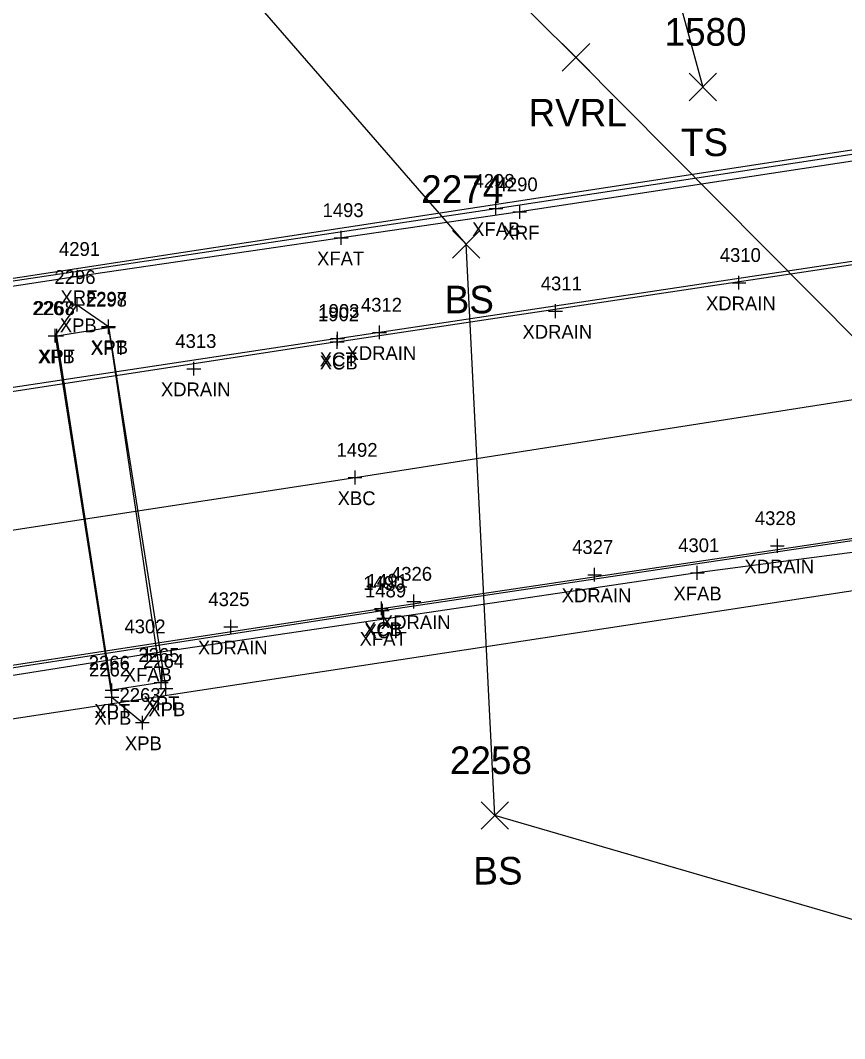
# Model space of a CAD drawing. Extents: x 1509053 to 1511576, y 400838 to 402572.
# Drawn here: x 1509983.2 to 1510042.9, y 401587.4 to 401661.1 of the extents above; entities that cross this region are included whole.
import ezdxf

# ---------------------------------------------------------------- set-up
doc = ezdxf.new("R2010")
doc.units = 0
for name, color, linetype in [('B_A', 7, 'Continuous'), ('B_I', 7, 'Continuous'), ('B_TIC', 7, 'Continuous'), ('BDC', 7, 'Continuous'), ('BELB', 7, 'Continuous'), ('BF', 7, 'Continuous'), ('BR', 7, 'Continuous'), ('BSUBM', 7, 'Continuous'), ('DCP', 7, 'Continuous'), ('L_A', 7, 'Continuous'), ('L_I', 7, 'Continuous'), ('L_TIC', 7, 'Continuous'), ('LAWE', 7, 'Continuous'), ('LELB', 7, 'Continuous')]:
    doc.layers.add(name, color=color, linetype=linetype)

msp = doc.modelspace()

# ---------------------------------------------------------------- linework, layer by layer
at = {"layer": 'B_TIC'}
for p, q in [((1510017.644, 401647.51), (1510017.72, 401647.51)), ((1510019.364, 401647.26), (1510019.44, 401647.26)), ((1510006.423, 401645.393), (1510006.499, 401645.393)), ((1509987.324, 401642.58), (1509987.4, 401642.58)), ((1510035.254, 401642.14), (1510035.33, 401642.14)), ((1509987.305, 401640.546), (1509987.381, 401640.546)), ((1510021.954, 401640.08), (1510022.03, 401640.08)), ((1509989.558, 401638.904), (1509989.634, 401638.904)), ((1509989.568, 401638.973), (1509989.644, 401638.973)), ((1509985.706, 401638.297), (1509985.782, 401638.297)), ((1509985.812, 401638.29), (1509985.888, 401638.29)), ((1510009.204, 401638.54), (1510009.28, 401638.54)), ((1510006.135, 401637.851), (1510006.211, 401637.851)), ((1510006.157, 401638.09), (1510006.233, 401638.09)), ((1509995.754, 401635.91), (1509995.83, 401635.91)), ((1510007.433, 401628.026), (1510007.509, 401628.026)), ((1510038.034, 401623.08), (1510038.11, 401623.08)), ((1510024.794, 401620.99), (1510024.87, 401620.99)), ((1510032.234, 401621.12), (1510032.31, 401621.12)), ((1510011.694, 401619.05), (1510011.77, 401619.05)), ((1510009.344, 401618.546), (1510009.42, 401618.546)), ((1510009.41, 401618.389), (1510009.486, 401618.389)), ((1510009.507, 401617.845), (1510009.583, 401617.845)), ((1509998.434, 401617.21), (1509998.51, 401617.21)), ((1509992.394, 401615.24), (1509992.47, 401615.24)), ((1509993.383, 401613.174), (1509993.459, 401613.174)), ((1509989.816, 401612.612), (1509989.892, 401612.612)), ((1509993.717, 401612.74), (1509993.793, 401612.74)), ((1509989.808, 401612.118), (1509989.884, 401612.118)), ((1509992.019, 401610.274), (1509992.095, 401610.274))]:
    msp.add_line(p, q, dxfattribs=at)
for points in [[(1510017.641, 401647.01), (1510017.641, 401648.01)], [(1510019.361, 401646.76), (1510019.361, 401647.76)], [(1510017.141, 401647.51), (1510018.141, 401647.51)], [(1510018.861, 401647.26), (1510019.861, 401647.26)], [(1510006.42, 401644.893), (1510006.42, 401645.893)], [(1510005.92, 401645.393), (1510006.92, 401645.393)], [(1509986.821, 401642.58), (1509987.821, 401642.58)], [(1509987.321, 401642.08), (1509987.321, 401643.08)], [(1510035.251, 401641.64), (1510035.251, 401642.64)], [(1510034.751, 401642.14), (1510035.751, 401642.14)], [(1509986.802, 401640.546), (1509987.802, 401640.546)], [(1509987.302, 401640.046), (1509987.302, 401641.046)], [(1510021.951, 401639.58), (1510021.951, 401640.58)], [(1510021.451, 401640.08), (1510022.451, 401640.08)], [(1509989.055, 401638.904), (1509990.055, 401638.904)], [(1509989.065, 401638.973), (1509990.065, 401638.973)], [(1509989.555, 401638.404), (1509989.555, 401639.404)], [(1509989.565, 401638.473), (1509989.565, 401639.473)], [(1510009.201, 401638.04), (1510009.201, 401639.04)], [(1509985.203, 401638.297), (1509986.203, 401638.297)], [(1509985.309, 401638.29), (1509986.309, 401638.29)], [(1509985.703, 401637.797), (1509985.703, 401638.797)], [(1509985.809, 401637.79), (1509985.809, 401638.79)], [(1510006.132, 401637.351), (1510006.132, 401638.351)], [(1510006.154, 401637.59), (1510006.154, 401638.59)], [(1510008.701, 401638.54), (1510009.701, 401638.54)], [(1510005.632, 401637.851), (1510006.632, 401637.851)], [(1510005.654, 401638.09), (1510006.654, 401638.09)], [(1509995.251, 401635.91), (1509996.251, 401635.91)], [(1509995.751, 401635.41), (1509995.751, 401636.41)], [(1510007.43, 401627.526), (1510007.43, 401628.526)], [(1510006.93, 401628.026), (1510007.93, 401628.026)], [(1510038.031, 401622.58), (1510038.031, 401623.58)], [(1510037.531, 401623.08), (1510038.531, 401623.08)], [(1510024.791, 401620.49), (1510024.791, 401621.49)], [(1510032.231, 401620.62), (1510032.231, 401621.62)], [(1510024.291, 401620.99), (1510025.291, 401620.99)], [(1510031.731, 401621.12), (1510032.731, 401621.12)], [(1510009.341, 401618.046), (1510009.341, 401619.046)], [(1510011.191, 401619.05), (1510012.191, 401619.05)], [(1510011.691, 401618.55), (1510011.691, 401619.55)], [(1510008.841, 401618.546), (1510009.841, 401618.546)], [(1510008.907, 401618.389), (1510009.907, 401618.389)], [(1510009.407, 401617.889), (1510009.407, 401618.889)], [(1510009.504, 401617.345), (1510009.504, 401618.345)], [(1509998.431, 401616.71), (1509998.431, 401617.71)], [(1510009.004, 401617.845), (1510010.004, 401617.845)], [(1509997.931, 401617.21), (1509998.931, 401617.21)], [(1509991.891, 401615.24), (1509992.891, 401615.24)], [(1509992.391, 401614.74), (1509992.391, 401615.74)], [(1509989.813, 401612.112), (1509989.813, 401613.112)], [(1509992.88, 401613.174), (1509993.88, 401613.174)], [(1509993.38, 401612.674), (1509993.38, 401613.674)], [(1509993.714, 401612.24), (1509993.714, 401613.24)], [(1509989.313, 401612.612), (1509990.313, 401612.612)], [(1509989.805, 401611.618), (1509989.805, 401612.618)], [(1509993.214, 401612.74), (1509994.214, 401612.74)], [(1509989.305, 401612.118), (1509990.305, 401612.118)], [(1509991.516, 401610.274), (1509992.516, 401610.274)], [(1509992.016, 401609.774), (1509992.016, 401610.774)]]:
    msp.add_lwpolyline(points, dxfattribs=at)
at = {"layer": 'BDC'}
for points in [[(1510006.132, 401637.851), (1510053.968, 401645.035)], [(1510006.154, 401638.09), (1510053.891, 401645.263)], [(1510006.154, 401638.09), (1509958.806, 401630.95), (1509910.518, 401623.425)], [(1510006.132, 401637.851), (1509958.928, 401630.619), (1509910.593, 401623.19)], [(1509865.362, 401595.822), (1509913.759, 401603.703), (1509961.883, 401611.062), (1510009.407, 401618.389), (1510057.043, 401625.486), (1510072.28, 401627.78)], [(1509913.682, 401603.887), (1509961.768, 401611.259), (1510009.341, 401618.546), (1510056.998, 401625.643), (1510072.412, 401628.041)]]:
    msp.add_lwpolyline(points, dxfattribs=at)
at = {"layer": 'BELB'}
msp.add_lwpolyline([(1509863.366, 401606.462), (1509911.782, 401613.594), (1509960.007, 401620.753), (1510007.43, 401628.026), (1510070.817, 401637.952), (1510054.851, 401635.385)], dxfattribs=at)
at = {"layer": 'BF'}
for points in [[(1509861.081, 401623.62), (1509894.451, 401628.81), (1509967.631, 401640.04), (1510017.641, 401647.51), (1510068.151, 401655.21)], [(1510071.841, 401626.31), (1510032.231, 401621.12), (1509992.391, 401615.24), (1509950.021, 401608.51), (1509909.051, 401602.33), (1509865.361, 401595.79)]]:
    msp.add_lwpolyline(points, dxfattribs=at)
at = {"layer": 'BR'}
msp.add_lwpolyline([(1510068.571, 401654.77), (1510050.771, 401652.06), (1510019.361, 401647.26), (1509987.321, 401642.58), (1509949.391, 401636.8), (1509909.861, 401630.68), (1509861.461, 401623.31)], dxfattribs=at)
at = {"layer": 'BSUBM'}
for points in [[(1509985.703, 401638.297), (1509987.302, 401640.546), (1509989.565, 401638.973)], [(1509993.38, 401613.174), (1509989.813, 401612.612), (1509985.809, 401638.29), (1509989.555, 401638.904)], [(1509989.555, 401638.904), (1509993.38, 401613.174)], [(1509989.565, 401638.973), (1509993.714, 401612.74)], [(1509985.703, 401638.297), (1509989.805, 401612.118)], [(1509989.805, 401612.118), (1509992.016, 401610.274), (1509993.714, 401612.74)]]:
    msp.add_lwpolyline(points, dxfattribs=at)
at = {"layer": 'DCP'}
for points in [[(1509855.589, 401623.042), (1510068.366, 401655.578)], [(1509865.541, 401592.71), (1510072.481, 401624.26)]]:
    msp.add_lwpolyline(points, dxfattribs=at)
at = {"layer": 'L_TIC'}
for points in [[(1510022.431, 401657.455), (1510024.431, 401659.455)], [(1510024.431, 401657.455), (1510022.431, 401659.455)], [(1510031.633, 401655.307), (1510033.633, 401657.307)], [(1510033.633, 401655.307), (1510031.633, 401657.307)], [(1510014.483, 401643.92), (1510016.483, 401645.92)], [(1510016.483, 401643.92), (1510014.483, 401645.92)], [(1510016.559, 401602.545), (1510018.559, 401604.545)], [(1510018.559, 401602.545), (1510016.559, 401604.545)]]:
    msp.add_lwpolyline(points, dxfattribs=at)
at = {"layer": 'LAWE'}
for points in [[(1510023.431, 401658.455), (1509999.391, 401682.293)], [(1510061.152, 401620.482), (1510023.431, 401658.455)]]:
    msp.add_lwpolyline(points, dxfattribs=at)
at = {"layer": 'LELB'}
for points in [[(1510431.725, 401516.615), (1510341.14, 401547.809), (1510292.56, 401583.772), (1510226.422, 401599.279), (1510151.749, 401587.716), (1510095.677, 401580.814), (1510017.559, 401603.545), (1510015.483, 401644.92), (1509989.351, 401675.015), (1509940.27, 401707.212)], [(1510029.678, 401667.127), (1510032.633, 401656.307)]]:
    msp.add_lwpolyline(points, dxfattribs=at)

# ---------------------------------------------------------------- texts
at = {"layer": 'B_A'}
for s, p in [('XFAB', (1510015.913, 401645.51)), ('XRF', (1510018.121, 401645.26)), ('XFAT', (1510004.676, 401643.393)), ('XRF', (1509986.081, 401640.58)), ('XDRAIN', (1510032.861, 401640.14)), ('XPB', (1509986.038, 401638.546)), ('XDRAIN', (1510019.561, 401638.08)), ('XPT', (1509988.275, 401636.904)), ('XPB', (1509988.301, 401636.973)), ('XDRAIN', (1510006.811, 401636.54)), ('XPB', (1509984.439, 401636.297)), ('XPT', (1509984.529, 401636.29)), ('XCB', (1510004.868, 401635.851)), ('XCT', (1510004.874, 401636.09)), ('XDRAIN', (1509993.361, 401633.91)), ('XBC', (1510006.166, 401626.026)), ('XDRAIN', (1510035.641, 401621.08)), ('XDRAIN', (1510022.401, 401618.99)), ('XFAB', (1510030.503, 401619.12)), ('XCB', (1510008.077, 401616.546)), ('XDRAIN', (1510009.301, 401617.05)), ('XFAT', (1510007.76, 401615.845)), ('XCT', (1510008.127, 401616.389)), ('XDRAIN', (1509996.041, 401615.21)), ('XFAB', (1509990.663, 401613.24)), ('XPT', (1509988.533, 401610.612)), ('XPT', (1509992.1, 401611.174)), ('XPB', (1509992.45, 401610.74)), ('XPB', (1509988.541, 401610.118)), ('XPB', (1509990.752, 401608.274))]:
    msp.add_text(s, height=1, dxfattribs=at).set_placement(p)
at = {"layer": 'B_I'}
for s, p in [('4298', (1510016.011, 401649.01)), ('4290', (1510017.688, 401648.76)), ('1493', (1510005.074, 401646.893)), ('4291', (1509985.975, 401644.08)), ('4310', (1510033.861, 401643.64)), ('2296', (1509985.645, 401642.046)), ('4311', (1510020.888, 401641.58)), ('2298', (1509987.925, 401640.404)), ('2297', (1509987.935, 401640.473)), ('4312', (1510007.855, 401640.04)), ('2267', (1509984.049, 401639.797)), ('2268', (1509984.155, 401639.79)), ('1902', (1510004.746, 401639.351)), ('1903', (1510004.768, 401639.59)), ('4313', (1509994.405, 401637.41)), ('1492', (1510006.084, 401629.526)), ('4328', (1510036.401, 401624.58)), ('4327', (1510023.161, 401622.49)), ('4301', (1510030.845, 401622.62)), ('4326', (1510010.034, 401620.55)), ('1490', (1510008.017, 401619.889)), ('1491', (1510008.278, 401620.046)), ('4325', (1509996.801, 401618.71)), ('1489', (1510008.154, 401619.345)), ('4302', (1509990.722, 401616.74)), ('2265', (1509991.726, 401614.674)), ('2264', (1509992.06, 401614.24)), ('2266', (1509988.132, 401614.112)), ('2262', (1509988.151, 401613.618)), ('2263', (1509990.362, 401611.774))]:
    msp.add_text(s, height=1, dxfattribs=at).set_placement(p)
at = {"layer": 'L_A'}
for s, p in [('RVRL', (1510019.998, 401653.455)), ('TS', (1510031.042, 401651.307)), ('BS', (1510013.924, 401639.92)), ('BS', (1510016, 401598.545))]:
    msp.add_text(s, height=2, dxfattribs=at).set_placement(p)
at = {"layer": 'L_I'}
for s, p in [('1580', (1510029.853, 401659.307)), ('2274', (1510012.223, 401647.92)), ('2258', (1510014.299, 401606.545))]:
    msp.add_text(s, height=2, dxfattribs=at).set_placement(p)

doc.saveas('drawing.dxf')
